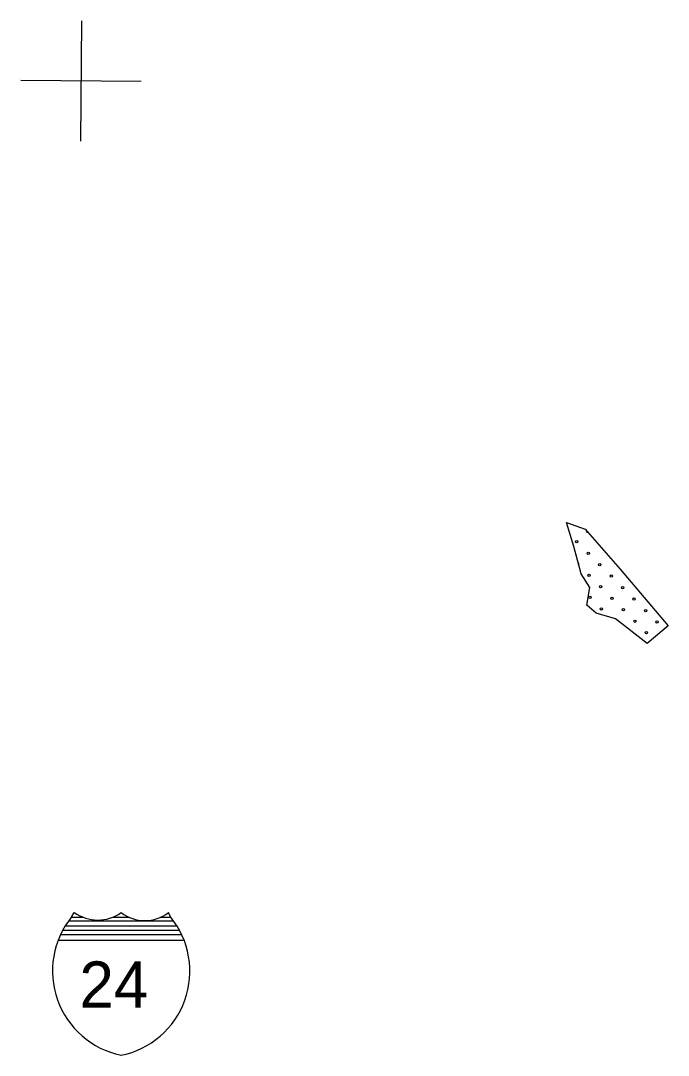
# Model space of a CAD drawing. Extents: x 1612280 to 1883141, y 560852 to 780851.
# Drawn here: x 1722491 to 1728397, y 720182 to 729619 of the extents above; entities that cross this region are included whole.
import ezdxf

# ---------------------------------------------------------------- set-up
doc = ezdxf.new("R2010")
doc.units = 0
for name, color, linetype in [('DESIGN - SCRATCH - User 1', 7, 'Continuous'), ('DESIGN - TRAFFIC CONTROL PERMANENT - Pavement Marking Text', 7, 'Continuous'), ('SURVEY - DRAINAGE - Bridge Hydraulic Data - Points - Locators', 7, 'Continuous'), ('SURVEY - DRAINAGE - Bridge Hydraulic Data with Text', 7, 'Continuous')]:
    doc.layers.add(name, color=color, linetype=linetype)

msp = doc.modelspace()

# ---------------------------------------------------------------- linework, layer by layer
at = {"layer": 'DESIGN - SCRATCH - User 1'}
for points in [[(1727469.2, 725041.1), (1727637.7, 724981.6), (1727958, 724614.7), (1728397.3, 724099.1)], [(1728205.8, 723937.2), (1727915.1, 724161.9), (1727740.1, 724214.8), (1727654.2, 724287.5), (1727680.6, 724449.5), (1727601.3, 724571.7), (1727535.3, 724822.9), (1727469.2, 725041.1)], [(1727469.2, 725041.1), (1727637.7, 724981.6), (1727958, 724614.7), (1728397.3, 724099.1)], [(1728205.8, 723937.2), (1727915.1, 724161.9), (1727740.1, 724214.8), (1727654.2, 724287.5), (1727680.6, 724449.5), (1727601.3, 724571.7), (1727535.3, 724822.9), (1727469.2, 725041.1)], [(1728397.3, 724099.1), (1728205.8, 723937.2)], [(1728397.3, 724099.1), (1728205.8, 723937.2)]]:
    msp.add_lwpolyline(points, dxfattribs=at)
for centre in [(1727682.2, 724358), (1727682.2, 724358), (1727786.8, 724253.4), (1727786.8, 724253.4), (1727988.4, 724246), (1727988.4, 724246), (1728190, 724238.5), (1728190, 724238.5)]:
    msp.add_circle(centre, 10.6, dxfattribs=at)
at = {"layer": 'DESIGN - TRAFFIC CONTROL PERMANENT - Pavement Marking Text'}
for centre in [(1727562.8, 724865.7), (1727562.8, 724865.7), (1727667.3, 724761.2), (1727667.3, 724761.2), (1727771.9, 724656.7), (1727771.9, 724656.7), (1727674.8, 724559.6), (1727674.8, 724559.6), (1727876.4, 724552.1), (1727876.4, 724552.1), (1727779.3, 724455.1), (1727779.3, 724455.1), (1727980.9, 724447.6), (1727980.9, 724447.6), (1727883.9, 724350.5), (1727883.9, 724350.5), (1728085.5, 724343.1), (1728085.5, 724343.1), (1728092.9, 724141.4), (1728092.9, 724141.4), (1728294.5, 724134), (1728294.5, 724134), (1728197.5, 724036.9), (1728197.5, 724036.9)]:
    msp.add_circle(centre, 10.6, dxfattribs=at)
for centre, start, end in [((1727659.8, 724962.8), 155.64806, 286.61443), ((1727570.2, 724664.1), 323.16634, 66.30563)]:
    msp.add_arc(centre, 10.6, start, end, dxfattribs=at)
at = {"layer": 'SURVEY - DRAINAGE - Bridge Hydraulic Data - Points - Locators'}
for p, q in [((1723046.2, 729618.6), (1723036.4, 728518.6)), ((1723046.2, 729618.6), (1723036.4, 728518.6)), ((1723591.3, 729063.7), (1722491.3, 729073.5)), ((1723591.3, 729063.7), (1722491.3, 729073.5))]:
    msp.add_line(p, q, dxfattribs=at)
at = {"layer": 'SURVEY - DRAINAGE - Bridge Hydraulic Data with Text'}
for p, q in [((1722927.2, 721407.5), (1723885.1, 721407.5)), ((1722927.2, 721407.5), (1723885.1, 721407.5)), ((1722952.8, 721440.4), (1723059.5, 721440.4)), ((1722952.8, 721440.4), (1723059.5, 721440.4)), ((1723328.7, 721440.4), (1723476, 721440.4)), ((1723328.7, 721440.4), (1723476, 721440.4)), ((1723761.4, 721440.4), (1723861.3, 721440.4)), ((1723761.4, 721440.4), (1723861.3, 721440.4)), ((1722857, 721283.9), (1723954, 721284)), ((1722857, 721283.9), (1723954, 721284)), ((1722877.8, 721324.2), (1723933.2, 721324.3)), ((1722877.8, 721324.2), (1723933.2, 721324.3)), ((1722903.8, 721363.3), (1723909.8, 721363.3)), ((1722903.8, 721363.3), (1723909.8, 721363.3)), ((1722836.2, 721233.2), (1723973.5, 721233.2)), ((1722836.2, 721233.2), (1723973.5, 721233.2))]:
    msp.add_line(p, q, dxfattribs=at)
for points in [[(1722956.9, 721446.7), (1722979.5, 721485.6)], [(1722956.9, 721446.7), (1722979.5, 721485.6)], [(1723857.7, 721443.5), (1723837.9, 721484.2)], [(1723857.7, 721443.5), (1723837.9, 721484.2)]]:
    msp.add_lwpolyline(points, dxfattribs=at)
for centre, radius, start, end in [((1723195.9, 721785.2), 369.6, 234.16468, 305.14405), ((1723195.9, 721785.2), 369.6, 234.16468, 305.14405), ((1723622.4, 721760.1), 350, 232.36249, 307.98764), ((1723622.4, 721760.1), 350, 232.36249, 307.98764), ((1723568.2, 720951.5), 786.7, 140.99011, 258.17805), ((1723568.2, 720951.5), 786.7, 140.99011, 258.17805), ((1723252.6, 720948.4), 781.8, 281.22259, 39.2925), ((1723252.6, 720948.4), 781.8, 281.22259, 39.2925)]:
    msp.add_arc(centre, radius, start, end, dxfattribs=at)

# ---------------------------------------------------------------- texts
msp.add_text('24', height=422.4, rotation=0.00131, dxfattribs=at).set_placement((1723026.9, 720615.4))
msp.add_text('24', height=422.4, rotation=0.00131, dxfattribs=at).set_placement((1723026.9, 720615.4))

doc.saveas('drawing.dxf')
